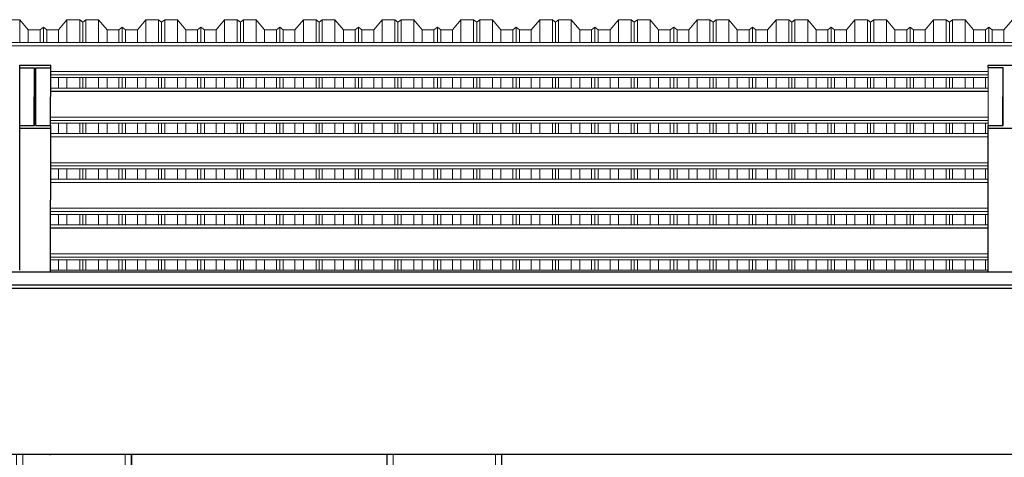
# Model space of a CAD drawing. Header units: millimetres. Extents: x -115474967 to 444143, y -74377 to 241828222.
# Tile 427 of 590: x 71288 to 75100, y -13030 to -11336. Entities that reach past the tile are written whole.
import ezdxf

# ---------------------------------------------------------------- set-up
doc = ezdxf.new("R2010")
doc.units = ezdxf.units.MM
doc.header["$MEASUREMENT"] = 0
doc.linetypes.add('Dashed', pattern=[280, 140, -140])
doc.layers.add('0-ELEV.35', color=2, linetype='Continuous')
doc.layers.add('CEIL-PLAN', color=7, linetype='Continuous')
doc.layers.add('0_Pen_No__2', color=7, linetype='Continuous', lineweight=20)
doc.layers.add('2 Roof Lines', color=8, linetype='Dashed', lineweight=15)

msp = doc.modelspace()

# ---------------------------------------------------------------- linework, layer by layer
at = {"lineweight": 18}
for p, q in [((71719.60097, -13017.47633, 707.57122), (71719.60097, -16002.24147, 62.47995)), ((72711.16075, -13017.44625, 242.63755), (72711.16075, -16002.24147, -402.46022)), ((73153.05514, -13017.44967, 908.80919), (73153.05514, -16002.25121, 263.71006))]:
    msp.add_line(p, q, dxfattribs=at)
at = {"lineweight": 18, "flags": 128}
for points, elevation in [([(71300.70659, -13017.47309), (71300.70659, -16002.25121), (71275.70659, -16002.25121), (71275.70659, -13017.4729)], 728.65023), ([(71696.60097, -13017.47615), (71696.60097, -16002.24147), (71721.60097, -16002.24147), (71721.60097, -13017.47634)], 62.47995), ([(72734.16075, -13017.44642), (72734.16075, -16002.24147), (72709.16075, -16002.24147), (72709.16075, -13017.44623)], -402.46022), ([(73130.05514, -13017.44949), (73130.05514, -16002.25121), (73155.05514, -16002.25121), (73155.05514, -13017.44968)], 263.71006)]:
    msp.add_lwpolyline(points, dxfattribs=dict(at, elevation=elevation))
at = {"layer": '0-ELEV.35'}
for points in [[(65614.09105, -13017.4291), (77517.51656, -13017.52118), (77817.51656, -12399.90036), (78089.70967, -12399.89826), (78089.70967, -11757.36793)], [(65641.89725, -12362.39899), (77507.64307, -12362.49079), (77807.64304, -11744.87012), (78089.70957, -11744.86793)], [(65641.89725, -12374.89899), (77517.51656, -12374.99086), (77817.51656, -11757.37004), (78089.70967, -11757.36793)]]:
    msp.add_lwpolyline(points, dxfattribs=at)
at = {"layer": '0_Pen_No__2', "color": 1, "linetype": 'Continuous', "lineweight": 25}
for p, q in [((71288.00863, -11511.77581), (71408.00818, -11511.77166)), ((71288.00863, -12305.93138), (71288.00863, -11511.77581)), ((71288.00863, -11521.72674), (71288.00863, -11511.77581)), ((71408.00818, -11521.72259), (71408.00818, -11511.77166)), ((75038.00821, -11511.64412), (75158.00835, -11511.63997)), ((75038.00821, -11521.59564), (75038.00821, -11511.64412)), ((71288.00863, -11521.72674), (71344.90835, -11521.72496)), ((71344.65624, -11745.52496), (71344.90835, -11521.72496)), ((71344.90835, -11745.52496), (71344.90835, -11521.72496)), ((71351.10847, -11521.72496), (71408.00818, -11521.72259)), ((71351.10847, -11745.52496), (71351.10847, -11521.72496)), ((71407.75607, -11745.52259), (71408.00818, -11521.72259)), ((75038.00821, -11521.59564), (75094.90852, -11521.59386)), ((75094.65641, -11745.39386), (75094.90852, -11521.59386)), ((75094.90852, -11745.39386), (75094.90852, -11521.59386)), ((75094.90839, -11600.6257), (75094.81936, -11600.6257)), ((71288.00863, -11745.52674), (71344.90835, -11745.52496)), ((71288.00863, -11755.47826), (71288.00863, -11745.52674)), ((71288.00863, -11755.47826), (71408.00818, -11755.47411)), ((71351.10847, -11745.52496), (71408.00818, -11745.52259)), ((71407.38107, -12312.23646), (71408.00818, -11755.47411)), ((71408.00818, -11755.47411), (71408.00818, -11745.52259)), ((75037.36991, -12312.17778), (75038.00821, -11745.39564)), ((75037.38111, -12312.17778), (75038.00821, -11755.34657)), ((75038.00821, -11745.39564), (75094.90852, -11745.39386)), ((75038.00821, -11755.34657), (75038.00821, -11745.39564)), ((75038.00821, -11755.34657), (75158.00835, -11755.34242)), ((71406.58272, -13021.02885), (71406.58673, -13017.47391))]:
    msp.add_line(p, q, dxfattribs=at)
at = {"layer": '2 Roof Lines', "linetype": 'ByBlock', "lineweight": 0, "ltscale": 50}
for p, q in [((71288.63446, -11336.10388), (71239.38465, -11336.10388)), ((71288.63446, -11424.29903), (71288.63446, -11336.10388)), ((71321.13468, -11374.69033), (71288.63446, -11336.10388)), ((71471.13471, -11336.10388), (71438.63449, -11374.69033)), ((71471.13471, -11424.29903), (71471.13471, -11336.10388)), ((71520.38452, -11336.10388), (71471.13471, -11336.10388)), ((71520.38452, -11424.29903), (71520.38452, -11336.10388)), ((71532.38495, -11345.24271), (71520.38452, -11336.10388)), ((71544.38479, -11336.10388), (71532.38495, -11345.24271)), ((71532.38495, -11424.29903), (71532.38495, -11345.24271)), ((71544.38479, -11424.29903), (71544.38479, -11336.10388)), ((71593.6346, -11336.10388), (71544.38479, -11336.10388)), ((71593.6346, -11424.29903), (71593.6346, -11336.10388)), ((71626.13482, -11374.69033), (71593.6346, -11336.10388)), ((71776.13485, -11336.10388), (71743.63463, -11374.69033)), ((71776.13485, -11424.29903), (71776.13485, -11336.10388)), ((71825.38466, -11336.10388), (71776.13485, -11336.10388)), ((71825.38466, -11424.29903), (71825.38466, -11336.10388)), ((71837.3845, -11345.24271), (71825.38466, -11336.10388)), ((71849.38493, -11336.10388), (71837.3845, -11345.24271)), ((71837.3845, -11424.29903), (71837.3845, -11345.24271)), ((71849.38493, -11424.29903), (71849.38493, -11336.10388)), ((71898.63474, -11336.10388), (71849.38493, -11336.10388)), ((71898.63474, -11424.29903), (71898.63474, -11336.10388)), ((71931.13497, -11374.69033), (71898.63474, -11336.10388)), ((72081.1344, -11336.10388), (72048.63477, -11374.69033)), ((72081.1344, -11424.29903), (72081.1344, -11336.10388)), ((72130.38481, -11336.10388), (72081.1344, -11336.10388)), ((72130.38481, -11424.29903), (72130.38481, -11336.10388)), ((72142.38464, -11345.24271), (72130.38481, -11336.10388)), ((72154.38448, -11336.10388), (72142.38464, -11345.24271)), ((72142.38464, -11424.29903), (72142.38464, -11345.24271)), ((72154.38448, -11424.29903), (72154.38448, -11336.10388)), ((72203.63488, -11336.10388), (72154.38448, -11336.10388)), ((72203.63488, -11424.29903), (72203.63488, -11336.10388)), ((72236.13451, -11374.69033), (72203.63488, -11336.10388)), ((72386.13454, -11336.10388), (72353.63491, -11374.69033)), ((72386.13454, -11424.29903), (72386.13454, -11336.10388)), ((72435.38495, -11336.10388), (72386.13454, -11336.10388)), ((72435.38495, -11424.29903), (72435.38495, -11336.10388)), ((72447.38478, -11345.24271), (72435.38495, -11336.10388)), ((72459.38462, -11336.10388), (72447.38478, -11345.24271)), ((72447.38478, -11424.29903), (72447.38478, -11345.24271)), ((72459.38462, -11424.29903), (72459.38462, -11336.10388)), ((72508.63443, -11336.10388), (72459.38462, -11336.10388)), ((72508.63443, -11424.29903), (72508.63443, -11336.10388)), ((72541.13465, -11374.69033), (72508.63443, -11336.10388)), ((72691.13469, -11336.10388), (72658.63446, -11374.69033)), ((72691.13469, -11424.29903), (72691.13469, -11336.10388)), ((72740.3845, -11336.10388), (72691.13469, -11336.10388)), ((72740.3845, -11424.29903), (72740.3845, -11336.10388)), ((72752.38493, -11345.24271), (72740.3845, -11336.10388)), ((72764.38476, -11336.10388), (72752.38493, -11345.24271)), ((72752.38493, -11424.29903), (72752.38493, -11345.24271)), ((72764.38476, -11424.29903), (72764.38476, -11336.10388)), ((72813.63457, -11336.10388), (72764.38476, -11336.10388)), ((72813.63457, -11424.29903), (72813.63457, -11336.10388)), ((72846.1348, -11374.69033), (72813.63457, -11336.10388)), ((72996.13483, -11336.10388), (72963.6346, -11374.69033)), ((72996.13483, -11424.29903), (72996.13483, -11336.10388)), ((73045.38464, -11336.10388), (72996.13483, -11336.10388)), ((73045.38464, -11424.29903), (73045.38464, -11336.10388)), ((73057.38447, -11345.24271), (73045.38464, -11336.10388)), ((73069.3849, -11336.10388), (73057.38447, -11345.24271)), ((73057.38447, -11424.29903), (73057.38447, -11345.24271)), ((73069.3849, -11424.29903), (73069.3849, -11336.10388)), ((73118.63471, -11336.10388), (73069.3849, -11336.10388)), ((73118.63471, -11424.29903), (73118.63471, -11336.10388)), ((73151.13494, -11374.69033), (73118.63471, -11336.10388)), ((73301.13497, -11336.10388), (73268.63474, -11374.69033)), ((73301.13497, -11424.29903), (73301.13497, -11336.10388)), ((73350.38478, -11336.10388), (73301.13497, -11336.10388)), ((73350.38478, -11424.29903), (73350.38478, -11336.10388)), ((73362.38461, -11345.24271), (73350.38478, -11336.10388)), ((73374.38445, -11336.10388), (73362.38461, -11345.24271)), ((73362.38461, -11424.29903), (73362.38461, -11345.24271)), ((73374.38445, -11424.29903), (73374.38445, -11336.10388)), ((73423.63485, -11336.10388), (73374.38445, -11336.10388)), ((73423.63485, -11424.29903), (73423.63485, -11336.10388)), ((73456.13449, -11374.69033), (73423.63485, -11336.10388)), ((73606.13452, -11336.10388), (73573.63489, -11374.69033)), ((73606.13452, -11424.29903), (73606.13452, -11336.10388)), ((73655.38492, -11336.10388), (73606.13452, -11336.10388)), ((73655.38492, -11424.29903), (73655.38492, -11336.10388)), ((73667.38476, -11345.24271), (73655.38492, -11336.10388)), ((73679.38459, -11336.10388), (73667.38476, -11345.24271)), ((73667.38476, -11424.29903), (73667.38476, -11345.24271)), ((73679.38459, -11424.29903), (73679.38459, -11336.10388)), ((73728.6344, -11336.10388), (73679.38459, -11336.10388)), ((73728.6344, -11424.29903), (73728.6344, -11336.10388)), ((73761.13463, -11374.69033), (73728.6344, -11336.10388)), ((73911.13466, -11336.10388), (73878.63443, -11374.69033)), ((73911.13466, -11424.29903), (73911.13466, -11336.10388)), ((73960.38447, -11336.10388), (73911.13466, -11336.10388)), ((73960.38447, -11424.29903), (73960.38447, -11336.10388)), ((73972.3849, -11345.24271), (73960.38447, -11336.10388)), ((73984.38473, -11336.10388), (73972.3849, -11345.24271)), ((73972.3849, -11424.29903), (73972.3849, -11345.24271)), ((73984.38473, -11424.29903), (73984.38473, -11336.10388)), ((74033.63454, -11336.10388), (73984.38473, -11336.10388)), ((74033.63454, -11424.29903), (74033.63454, -11336.10388)), ((74066.13477, -11374.69033), (74033.63454, -11336.10388)), ((74216.1348, -11336.10388), (74183.63457, -11374.69033)), ((74216.1348, -11424.29903), (74216.1348, -11336.10388)), ((74265.38461, -11336.10388), (74216.1348, -11336.10388)), ((74265.38461, -11424.29903), (74265.38461, -11336.10388)), ((74277.38445, -11345.24271), (74265.38461, -11336.10388)), ((74289.38488, -11336.10388), (74277.38445, -11345.24271)), ((74277.38445, -11424.29903), (74277.38445, -11345.24271)), ((74289.38488, -11424.29903), (74289.38488, -11336.10388)), ((74338.63469, -11336.10388), (74289.38488, -11336.10388)), ((74338.63469, -11424.29903), (74338.63469, -11336.10388)), ((74371.13491, -11374.69033), (74338.63469, -11336.10388)), ((74521.13494, -11336.10388), (74488.63472, -11374.69033)), ((74521.13494, -11424.29903), (74521.13494, -11336.10388)), ((74570.38475, -11336.10388), (74521.13494, -11336.10388)), ((74570.38475, -11424.29903), (74570.38475, -11336.10388)), ((74582.38459, -11345.24271), (74570.38475, -11336.10388)), ((74594.38442, -11336.10388), (74582.38459, -11345.24271)), ((74582.38459, -11424.29903), (74582.38459, -11345.24271)), ((74594.38442, -11424.29903), (74594.38442, -11336.10388)), ((74643.63483, -11336.10388), (74594.38442, -11336.10388)), ((74643.63483, -11424.29903), (74643.63483, -11336.10388)), ((74676.13446, -11374.69033), (74643.63483, -11336.10388)), ((74826.13449, -11336.10388), (74793.63486, -11374.69033)), ((74826.13449, -11424.29903), (74826.13449, -11336.10388)), ((74875.38489, -11336.10388), (74826.13449, -11336.10388)), ((74875.38489, -11424.29903), (74875.38489, -11336.10388)), ((74887.38473, -11345.24271), (74875.38489, -11336.10388)), ((74899.38456, -11336.10388), (74887.38473, -11345.24271)), ((74887.38473, -11424.29903), (74887.38473, -11345.24271)), ((74899.38456, -11424.29903), (74899.38456, -11336.10388)), ((74948.63497, -11336.10388), (74899.38456, -11336.10388)), ((74948.63497, -11424.29903), (74948.63497, -11336.10388)), ((74981.1346, -11374.69033), (74948.63497, -11336.10388)), ((75131.13463, -11336.10388), (75098.63441, -11374.69033)), ((71321.13468, -11424.29903), (71321.13468, -11374.69033)), ((71366.88461, -11374.69033), (71321.13468, -11374.69033)), ((71379.88459, -11364.78983), (71366.88461, -11374.69033)), ((71366.88461, -11424.29903), (71366.88461, -11374.69033)), ((71379.88459, -11424.29903), (71379.88459, -11364.78983)), ((71392.88456, -11374.69033), (71379.88459, -11364.78983)), ((71392.88456, -11424.29903), (71392.88456, -11374.69033)), ((71438.63449, -11374.69033), (71392.88456, -11374.69033)), ((71438.63449, -11424.29903), (71438.63449, -11374.69033)), ((71626.13482, -11424.29903), (71626.13482, -11374.69033)), ((71671.88476, -11374.69033), (71626.13482, -11374.69033)), ((71684.88473, -11364.78983), (71671.88476, -11374.69033)), ((71671.88476, -11424.29903), (71671.88476, -11374.69033)), ((71684.88473, -11424.29903), (71684.88473, -11364.78983)), ((71697.8847, -11374.69033), (71684.88473, -11364.78983)), ((71697.8847, -11424.29903), (71697.8847, -11374.69033)), ((71743.63463, -11374.69033), (71697.8847, -11374.69033)), ((71743.63463, -11424.29903), (71743.63463, -11374.69033)), ((71931.13497, -11424.29903), (71931.13497, -11374.69033)), ((71976.8849, -11374.69033), (71931.13497, -11374.69033)), ((71989.88487, -11364.78983), (71976.8849, -11374.69033)), ((71976.8849, -11424.29903), (71976.8849, -11374.69033)), ((71989.88487, -11424.29903), (71989.88487, -11364.78983)), ((72002.88484, -11374.69033), (71989.88487, -11364.78983)), ((72002.88484, -11424.29903), (72002.88484, -11374.69033)), ((72048.63477, -11374.69033), (72002.88484, -11374.69033)), ((72048.63477, -11424.29903), (72048.63477, -11374.69033)), ((72236.13451, -11424.29903), (72236.13451, -11374.69033)), ((72281.88445, -11374.69033), (72236.13451, -11374.69033)), ((72294.88442, -11364.78983), (72281.88445, -11374.69033)), ((72281.88445, -11424.29903), (72281.88445, -11374.69033)), ((72294.88442, -11424.29903), (72294.88442, -11364.78983)), ((72307.88439, -11374.69033), (72294.88442, -11364.78983)), ((72307.88439, -11424.29903), (72307.88439, -11374.69033)), ((72353.63491, -11374.69033), (72307.88439, -11374.69033)), ((72353.63491, -11424.29903), (72353.63491, -11374.69033)), ((72541.13465, -11424.29903), (72541.13465, -11374.69033)), ((72586.88459, -11374.69033), (72541.13465, -11374.69033)), ((72599.88456, -11364.78983), (72586.88459, -11374.69033)), ((72586.88459, -11424.29903), (72586.88459, -11374.69033)), ((72599.88456, -11424.29903), (72599.88456, -11364.78983)), ((72612.88453, -11374.69033), (72599.88456, -11364.78983)), ((72612.88453, -11424.29903), (72612.88453, -11374.69033)), ((72658.63446, -11374.69033), (72612.88453, -11374.69033)), ((72658.63446, -11424.29903), (72658.63446, -11374.69033)), ((72846.1348, -11424.29903), (72846.1348, -11374.69033)), ((72891.88473, -11374.69033), (72846.1348, -11374.69033)), ((72904.8847, -11364.78983), (72891.88473, -11374.69033)), ((72891.88473, -11424.29903), (72891.88473, -11374.69033)), ((72904.8847, -11424.29903), (72904.8847, -11364.78983)), ((72917.88467, -11374.69033), (72904.8847, -11364.78983)), ((72917.88467, -11424.29903), (72917.88467, -11374.69033)), ((72963.6346, -11374.69033), (72917.88467, -11374.69033)), ((72963.6346, -11424.29903), (72963.6346, -11374.69033)), ((73151.13494, -11424.29903), (73151.13494, -11374.69033)), ((73196.88487, -11374.69033), (73151.13494, -11374.69033)), ((73209.88484, -11364.78983), (73196.88487, -11374.69033)), ((73196.88487, -11424.29903), (73196.88487, -11374.69033)), ((73209.88484, -11424.29903), (73209.88484, -11364.78983)), ((73222.88481, -11374.69033), (73209.88484, -11364.78983)), ((73222.88481, -11424.29903), (73222.88481, -11374.69033)), ((73268.63474, -11374.69033), (73222.88481, -11374.69033)), ((73268.63474, -11424.29903), (73268.63474, -11374.69033)), ((73456.13449, -11424.29903), (73456.13449, -11374.69033)), ((73501.88442, -11374.69033), (73456.13449, -11374.69033)), ((73514.88439, -11364.78983), (73501.88442, -11374.69033)), ((73501.88442, -11424.29903), (73501.88442, -11374.69033)), ((73514.88439, -11424.29903), (73514.88439, -11364.78983)), ((73527.88495, -11374.69033), (73514.88439, -11364.78983)), ((73527.88495, -11424.29903), (73527.88495, -11374.69033)), ((73573.63489, -11374.69033), (73527.88495, -11374.69033)), ((73573.63489, -11424.29903), (73573.63489, -11374.69033)), ((73761.13463, -11424.29903), (73761.13463, -11374.69033)), ((73806.88456, -11374.69033), (73761.13463, -11374.69033)), ((73819.88453, -11364.78983), (73806.88456, -11374.69033)), ((73806.88456, -11424.29903), (73806.88456, -11374.69033)), ((73819.88453, -11424.29903), (73819.88453, -11364.78983)), ((73832.8845, -11374.69033), (73819.88453, -11364.78983)), ((73832.8845, -11424.29903), (73832.8845, -11374.69033)), ((73878.63443, -11374.69033), (73832.8845, -11374.69033)), ((73878.63443, -11424.29903), (73878.63443, -11374.69033)), ((74066.13477, -11424.29903), (74066.13477, -11374.69033)), ((74111.8847, -11374.69033), (74066.13477, -11374.69033)), ((74124.88467, -11364.78983), (74111.8847, -11374.69033)), ((74111.8847, -11424.29903), (74111.8847, -11374.69033)), ((74124.88467, -11424.29903), (74124.88467, -11364.78983)), ((74137.88464, -11374.69033), (74124.88467, -11364.78983)), ((74137.88464, -11424.29903), (74137.88464, -11374.69033)), ((74183.63457, -11374.69033), (74137.88464, -11374.69033)), ((74183.63457, -11424.29903), (74183.63457, -11374.69033)), ((74371.13491, -11424.29903), (74371.13491, -11374.69033)), ((74416.88484, -11374.69033), (74371.13491, -11374.69033)), ((74429.88481, -11364.78983), (74416.88484, -11374.69033)), ((74416.88484, -11424.29903), (74416.88484, -11374.69033)), ((74429.88481, -11424.29903), (74429.88481, -11364.78983)), ((74442.88478, -11374.69033), (74429.88481, -11364.78983)), ((74442.88478, -11424.29903), (74442.88478, -11374.69033)), ((74488.63472, -11374.69033), (74442.88478, -11374.69033)), ((74488.63472, -11424.29903), (74488.63472, -11374.69033)), ((74676.13446, -11424.29903), (74676.13446, -11374.69033)), ((74721.88439, -11374.69033), (74676.13446, -11374.69033)), ((74734.88495, -11364.78983), (74721.88439, -11374.69033)), ((74721.88439, -11424.29903), (74721.88439, -11374.69033)), ((74734.88495, -11424.29903), (74734.88495, -11364.78983)), ((74747.88493, -11374.69033), (74734.88495, -11364.78983)), ((74747.88493, -11424.29903), (74747.88493, -11374.69033)), ((74793.63486, -11374.69033), (74747.88493, -11374.69033)), ((74793.63486, -11424.29903), (74793.63486, -11374.69033)), ((74981.1346, -11424.29903), (74981.1346, -11374.69033)), ((75026.88453, -11374.69033), (74981.1346, -11374.69033)), ((75039.8845, -11364.78983), (75026.88453, -11374.69033)), ((75026.88453, -11424.29903), (75026.88453, -11374.69033)), ((75039.8845, -11424.29903), (75039.8845, -11364.78983)), ((75052.88447, -11374.69033), (75039.8845, -11364.78983)), ((75052.88447, -11424.29903), (75052.88447, -11374.69033)), ((75098.63441, -11374.69033), (75052.88447, -11374.69033)), ((75098.63441, -11424.29903), (75098.63441, -11374.69033)), ((79309.88767, -11424.29903), (48226.58147, -11424.29903)), ((79309.88767, -11436.80605), (65614.09105, -11436.80605)), ((79309.88767, -11437.15367), (65614.09105, -11437.15367)), ((75037.10665, -12312.17778), (75038.00821, -11511.64412)), ((75037.97737, -11549.36984), (71407.97734, -11549.36984)), ((75037.99101, -11536.86282), (71407.99157, -11536.86282)), ((75037.11789, -12312.17778), (75038.00821, -11521.59564)), ((75037.96491, -11560.39624), (71407.96488, -11560.39624)), ((71438.63449, -11600.62585), (71438.63449, -11560.39624)), ((71471.13471, -11600.62585), (71471.13471, -11560.39624)), ((71520.38452, -11600.62585), (71520.38452, -11560.39624)), ((71532.38495, -11600.62585), (71532.38495, -11560.39624)), ((71544.38479, -11600.62585), (71544.38479, -11560.39624)), ((71593.6346, -11600.62585), (71593.6346, -11560.39624)), ((71626.13482, -11600.62585), (71626.13482, -11560.39624)), ((71671.88476, -11600.62585), (71671.88476, -11560.39624)), ((71684.88473, -11600.62585), (71684.88473, -11560.39624)), ((71697.8847, -11600.62585), (71697.8847, -11560.39624)), ((71743.63463, -11600.62585), (71743.63463, -11560.39624)), ((71776.13485, -11600.62585), (71776.13485, -11560.39624)), ((71825.38466, -11600.62585), (71825.38466, -11560.39624)), ((71837.3845, -11600.62585), (71837.3845, -11560.39624)), ((71849.38493, -11600.62585), (71849.38493, -11560.39624)), ((71898.63474, -11600.62585), (71898.63474, -11560.39624)), ((71931.13497, -11600.62585), (71931.13497, -11560.39624)), ((71976.8849, -11600.62585), (71976.8849, -11560.39624)), ((71989.88487, -11600.62585), (71989.88487, -11560.39624)), ((72002.88484, -11600.62585), (72002.88484, -11560.39624)), ((72048.63477, -11600.62585), (72048.63477, -11560.39624)), ((72081.1344, -11600.62585), (72081.1344, -11560.39624)), ((72130.38481, -11600.62585), (72130.38481, -11560.39624)), ((72142.38464, -11600.62585), (72142.38464, -11560.39624)), ((72154.38448, -11600.62585), (72154.38448, -11560.39624)), ((72203.63488, -11600.62585), (72203.63488, -11560.39624)), ((72236.13451, -11600.62585), (72236.13451, -11560.39624)), ((72281.88445, -11600.62585), (72281.88445, -11560.39624)), ((72294.88442, -11600.62585), (72294.88442, -11560.39624)), ((72307.88439, -11600.62585), (72307.88439, -11560.39624)), ((72353.63491, -11600.62585), (72353.63491, -11560.39624)), ((72386.13454, -11600.62585), (72386.13454, -11560.39624)), ((72435.38495, -11600.62585), (72435.38495, -11560.39624)), ((72447.38478, -11600.62585), (72447.38478, -11560.39624)), ((72459.38462, -11600.62585), (72459.38462, -11560.39624)), ((72508.63443, -11600.62585), (72508.63443, -11560.39624)), ((72541.13465, -11600.62585), (72541.13465, -11560.39624)), ((72586.88459, -11600.62585), (72586.88459, -11560.39624)), ((72599.88456, -11600.62585), (72599.88456, -11560.39624)), ((72612.88453, -11600.62585), (72612.88453, -11560.39624)), ((72658.63446, -11600.62585), (72658.63446, -11560.39624)), ((72691.13469, -11600.62585), (72691.13469, -11560.39624)), ((72740.3845, -11600.62585), (72740.3845, -11560.39624)), ((72752.38493, -11600.62585), (72752.38493, -11560.39624)), ((72764.38476, -11600.62585), (72764.38476, -11560.39624)), ((72813.63457, -11600.62585), (72813.63457, -11560.39624)), ((72846.1348, -11600.62585), (72846.1348, -11560.39624)), ((72891.88473, -11600.62585), (72891.88473, -11560.39624)), ((72904.8847, -11600.62585), (72904.8847, -11560.39624)), ((72917.88467, -11600.62585), (72917.88467, -11560.39624)), ((72963.6346, -11600.62585), (72963.6346, -11560.39624)), ((72996.13483, -11600.62585), (72996.13483, -11560.39624)), ((73045.38464, -11600.62585), (73045.38464, -11560.39624)), ((73057.38447, -11600.62585), (73057.38447, -11560.39624)), ((73069.3849, -11600.62585), (73069.3849, -11560.39624)), ((73118.63471, -11600.62585), (73118.63471, -11560.39624)), ((73151.13494, -11600.62585), (73151.13494, -11560.39624)), ((73196.88487, -11600.62585), (73196.88487, -11560.39624)), ((73209.88484, -11600.62585), (73209.88484, -11560.39624)), ((73222.88481, -11600.62585), (73222.88481, -11560.39624)), ((73268.63474, -11600.62585), (73268.63474, -11560.39624)), ((73301.13497, -11600.62585), (73301.13497, -11560.39624)), ((73350.38478, -11600.62585), (73350.38478, -11560.39624)), ((73362.38461, -11600.62585), (73362.38461, -11560.39624)), ((73374.38445, -11600.62585), (73374.38445, -11560.39624)), ((73423.63485, -11600.62585), (73423.63485, -11560.39624)), ((73456.13449, -11600.62585), (73456.13449, -11560.39624)), ((73501.88442, -11600.62585), (73501.88442, -11560.39624)), ((73514.88439, -11600.62585), (73514.88439, -11560.39624)), ((73527.88495, -11600.62585), (73527.88495, -11560.39624)), ((73573.63489, -11600.62585), (73573.63489, -11560.39624)), ((73606.13452, -11600.62585), (73606.13452, -11560.39624)), ((73655.38492, -11600.62585), (73655.38492, -11560.39624)), ((73667.38476, -11600.62585), (73667.38476, -11560.39624)), ((73679.38459, -11600.62585), (73679.38459, -11560.39624)), ((73728.6344, -11600.62585), (73728.6344, -11560.39624)), ((73761.13463, -11600.62585), (73761.13463, -11560.39624)), ((73806.88456, -11600.62585), (73806.88456, -11560.39624)), ((73819.88453, -11600.62585), (73819.88453, -11560.39624)), ((73832.8845, -11600.62585), (73832.8845, -11560.39624)), ((73878.63443, -11600.62585), (73878.63443, -11560.39624)), ((73911.13466, -11600.62585), (73911.13466, -11560.39624)), ((73960.38447, -11600.62585), (73960.38447, -11560.39624)), ((73972.3849, -11600.62585), (73972.3849, -11560.39624)), ((73984.38473, -11600.62585), (73984.38473, -11560.39624)), ((74033.63454, -11600.62585), (74033.63454, -11560.39624)), ((74066.13477, -11600.62585), (74066.13477, -11560.39624)), ((74111.8847, -11600.62585), (74111.8847, -11560.39624)), ((74124.88467, -11600.62585), (74124.88467, -11560.39624)), ((74137.88464, -11600.62585), (74137.88464, -11560.39624)), ((74183.63457, -11600.62585), (74183.63457, -11560.39624)), ((74216.1348, -11600.62585), (74216.1348, -11560.39624)), ((74265.38461, -11600.62585), (74265.38461, -11560.39624)), ((74277.38445, -11600.62585), (74277.38445, -11560.39624)), ((74289.38488, -11600.62585), (74289.38488, -11560.39624)), ((74338.63469, -11600.62585), (74338.63469, -11560.39624)), ((74371.13491, -11600.62585), (74371.13491, -11560.39624)), ((74416.88484, -11600.62585), (74416.88484, -11560.39624)), ((74429.88481, -11600.62585), (74429.88481, -11560.39624)), ((74442.88478, -11600.62585), (74442.88478, -11560.39624)), ((74488.63472, -11600.62585), (74488.63472, -11560.39624)), ((74521.13494, -11600.62585), (74521.13494, -11560.39624)), ((74570.38475, -11600.62585), (74570.38475, -11560.39624)), ((74582.38459, -11600.62585), (74582.38459, -11560.39624)), ((74594.38442, -11600.62585), (74594.38442, -11560.39624)), ((74643.63483, -11600.62585), (74643.63483, -11560.39624)), ((74676.13446, -11600.62585), (74676.13446, -11560.39624)), ((74721.88439, -11600.62585), (74721.88439, -11560.39624)), ((74734.88495, -11600.62585), (74734.88495, -11560.39624)), ((74747.88493, -11600.62585), (74747.88493, -11560.39624)), ((74793.63486, -11600.62585), (74793.63486, -11560.39624)), ((74826.13449, -11600.62585), (74826.13449, -11560.39624)), ((74875.38489, -11600.62585), (74875.38489, -11560.39624)), ((74887.38473, -11600.62585), (74887.38473, -11560.39624)), ((74899.38456, -11600.62585), (74899.38456, -11560.39624)), ((74948.63497, -11600.62585), (74948.63497, -11560.39624)), ((74981.1346, -11600.62585), (74981.1346, -11560.39624)), ((75026.88453, -11600.62585), (75026.88453, -11560.39624)), ((71344.90839, -11600.6257), (71344.81951, -11600.6257)), ((75037.905, -11613.4799), (71407.90497, -11613.4799)), ((75037.905, -11613.13288), (71407.90556, -11613.13288)), ((75037.91923, -11600.62585), (71407.9198, -11600.62585)), ((75037.76619, -11736.72306), (71407.76616, -11736.72306)), ((75037.77864, -11725.69608), (71407.77861, -11725.69608)), ((75037.79229, -11713.18905), (71407.79285, -11713.18905)), ((71438.63449, -11776.95209), (71438.63449, -11736.72306)), ((71471.13471, -11776.95209), (71471.13471, -11736.72306)), ((71520.38452, -11776.95209), (71520.38452, -11736.72306)), ((71532.38495, -11776.95209), (71532.38495, -11736.72306)), ((71544.38479, -11776.95209), (71544.38479, -11736.72306)), ((71593.6346, -11776.95209), (71593.6346, -11736.72306)), ((71626.13482, -11776.95209), (71626.13482, -11736.72306)), ((71671.88476, -11776.95209), (71671.88476, -11736.72306)), ((71684.88473, -11776.95209), (71684.88473, -11736.72306)), ((71697.8847, -11776.95209), (71697.8847, -11736.72306)), ((71743.63463, -11776.95209), (71743.63463, -11736.72306)), ((71776.13485, -11776.95209), (71776.13485, -11736.72306)), ((71825.38466, -11776.95209), (71825.38466, -11736.72306)), ((71837.3845, -11776.95209), (71837.3845, -11736.72306)), ((71849.38493, -11776.95209), (71849.38493, -11736.72306)), ((71898.63474, -11776.95209), (71898.63474, -11736.72306)), ((71931.13497, -11776.95209), (71931.13497, -11736.72306)), ((71976.8849, -11776.95209), (71976.8849, -11736.72306)), ((71989.88487, -11776.95209), (71989.88487, -11736.72306)), ((72002.88484, -11776.95209), (72002.88484, -11736.72306)), ((72048.63477, -11776.95209), (72048.63477, -11736.72306)), ((72081.1344, -11776.95209), (72081.1344, -11736.72306)), ((72130.38481, -11776.95209), (72130.38481, -11736.72306)), ((72142.38464, -11776.95209), (72142.38464, -11736.72306)), ((72154.38448, -11776.95209), (72154.38448, -11736.72306)), ((72203.63488, -11776.95209), (72203.63488, -11736.72306)), ((72236.13451, -11776.95209), (72236.13451, -11736.72306)), ((72281.88445, -11776.95209), (72281.88445, -11736.72306)), ((72294.88442, -11776.95209), (72294.88442, -11736.72306)), ((72307.88439, -11776.95209), (72307.88439, -11736.72306)), ((72353.63491, -11776.95209), (72353.63491, -11736.72306)), ((72386.13454, -11776.95209), (72386.13454, -11736.72306)), ((72435.38495, -11776.95209), (72435.38495, -11736.72306)), ((72447.38478, -11776.95209), (72447.38478, -11736.72306)), ((72459.38462, -11776.95209), (72459.38462, -11736.72306)), ((72508.63443, -11776.95209), (72508.63443, -11736.72306)), ((72541.13465, -11776.95209), (72541.13465, -11736.72306)), ((72586.88459, -11776.95209), (72586.88459, -11736.72306)), ((72599.88456, -11776.95209), (72599.88456, -11736.72306)), ((72612.88453, -11776.95209), (72612.88453, -11736.72306)), ((72658.63446, -11776.95209), (72658.63446, -11736.72306)), ((72691.13469, -11776.95209), (72691.13469, -11736.72306)), ((72740.3845, -11776.95209), (72740.3845, -11736.72306)), ((72752.38493, -11776.95209), (72752.38493, -11736.72306)), ((72764.38476, -11776.95209), (72764.38476, -11736.72306)), ((72813.63457, -11776.95209), (72813.63457, -11736.72306)), ((72846.1348, -11776.95209), (72846.1348, -11736.72306)), ((72891.88473, -11776.95209), (72891.88473, -11736.72306)), ((72904.8847, -11776.95209), (72904.8847, -11736.72306)), ((72917.88467, -11776.95209), (72917.88467, -11736.72306)), ((72963.6346, -11776.95209), (72963.6346, -11736.72306)), ((72996.13483, -11776.95209), (72996.13483, -11736.72306)), ((73045.38464, -11776.95209), (73045.38464, -11736.72306)), ((73057.38447, -11776.95209), (73057.38447, -11736.72306)), ((73069.3849, -11776.95209), (73069.3849, -11736.72306)), ((73118.63471, -11776.95209), (73118.63471, -11736.72306)), ((73151.13494, -11776.95209), (73151.13494, -11736.72306)), ((73196.88487, -11776.95209), (73196.88487, -11736.72306)), ((73209.88484, -11776.95209), (73209.88484, -11736.72306)), ((73222.88481, -11776.95209), (73222.88481, -11736.72306)), ((73268.63474, -11776.95209), (73268.63474, -11736.72306)), ((73301.13497, -11776.95209), (73301.13497, -11736.72306)), ((73350.38478, -11776.95209), (73350.38478, -11736.72306)), ((73362.38461, -11776.95209), (73362.38461, -11736.72306)), ((73374.38445, -11776.95209), (73374.38445, -11736.72306)), ((73423.63485, -11776.95209), (73423.63485, -11736.72306)), ((73456.13449, -11776.95209), (73456.13449, -11736.72306)), ((73501.88442, -11776.95209), (73501.88442, -11736.72306)), ((73514.88439, -11776.95209), (73514.88439, -11736.72306)), ((73527.88495, -11776.95209), (73527.88495, -11736.72306)), ((73573.63489, -11776.95209), (73573.63489, -11736.72306)), ((73606.13452, -11776.95209), (73606.13452, -11736.72306)), ((73655.38492, -11776.95209), (73655.38492, -11736.72306)), ((73667.38476, -11776.95209), (73667.38476, -11736.72306)), ((73679.38459, -11776.95209), (73679.38459, -11736.72306)), ((73728.6344, -11776.95209), (73728.6344, -11736.72306)), ((73761.13463, -11776.95209), (73761.13463, -11736.72306)), ((73806.88456, -11776.95209), (73806.88456, -11736.72306)), ((73819.88453, -11776.95209), (73819.88453, -11736.72306)), ((73832.8845, -11776.95209), (73832.8845, -11736.72306)), ((73878.63443, -11776.95209), (73878.63443, -11736.72306)), ((73911.13466, -11776.95209), (73911.13466, -11736.72306)), ((73960.38447, -11776.95209), (73960.38447, -11736.72306)), ((73972.3849, -11776.95209), (73972.3849, -11736.72306)), ((73984.38473, -11776.95209), (73984.38473, -11736.72306)), ((74033.63454, -11776.95209), (74033.63454, -11736.72306)), ((74066.13477, -11776.95209), (74066.13477, -11736.72306)), ((74111.8847, -11776.95209), (74111.8847, -11736.72306)), ((74124.88467, -11776.95209), (74124.88467, -11736.72306)), ((74137.88464, -11776.95209), (74137.88464, -11736.72306)), ((74183.63457, -11776.95209), (74183.63457, -11736.72306)), ((74216.1348, -11776.95209), (74216.1348, -11736.72306)), ((74265.38461, -11776.95209), (74265.38461, -11736.72306)), ((74277.38445, -11776.95209), (74277.38445, -11736.72306)), ((74289.38488, -11776.95209), (74289.38488, -11736.72306)), ((74338.63469, -11776.95209), (74338.63469, -11736.72306)), ((74371.13491, -11776.95209), (74371.13491, -11736.72306)), ((74416.88484, -11776.95209), (74416.88484, -11736.72306)), ((74429.88481, -11776.95209), (74429.88481, -11736.72306)), ((74442.88478, -11776.95209), (74442.88478, -11736.72306)), ((74488.63472, -11776.95209), (74488.63472, -11736.72306)), ((74521.13494, -11776.95209), (74521.13494, -11736.72306)), ((74570.38475, -11776.95209), (74570.38475, -11736.72306)), ((74582.38459, -11776.95209), (74582.38459, -11736.72306)), ((74594.38442, -11776.95209), (74594.38442, -11736.72306)), ((74643.63483, -11776.95209), (74643.63483, -11736.72306)), ((74676.13446, -11776.95209), (74676.13446, -11736.72306)), ((74721.88439, -11776.95209), (74721.88439, -11736.72306)), ((74734.88495, -11776.95209), (74734.88495, -11736.72306)), ((74747.88493, -11776.95209), (74747.88493, -11736.72306)), ((74793.63486, -11776.95209), (74793.63486, -11736.72306)), ((74826.13449, -11776.95209), (74826.13449, -11736.72306)), ((74875.38489, -11776.95209), (74875.38489, -11736.72306)), ((74887.38473, -11776.95209), (74887.38473, -11736.72306)), ((74899.38456, -11776.95209), (74899.38456, -11736.72306)), ((74948.63497, -11776.95209), (74948.63497, -11736.72306)), ((74981.1346, -11776.95209), (74981.1346, -11736.72306)), ((75026.88453, -11776.95209), (75026.88453, -11736.72306)), ((75037.72051, -11776.95209), (71407.98445, -11776.95209)), ((75037.70627, -11789.80672), (71407.96962, -11789.80672)), ((75037.70687, -11789.45911), (71407.97022, -11789.45911)), ((75037.59416, -11889.51588), (71407.85751, -11889.51588)), ((75037.56746, -11913.0493), (71407.83082, -11913.0493)), ((75037.57992, -11902.0229), (71407.84327, -11902.0229)), ((71438.63449, -11953.27891), (71438.63449, -11913.0493)), ((71471.13471, -11953.27891), (71471.13471, -11913.0493)), ((71520.38452, -11953.27891), (71520.38452, -11913.0493)), ((71532.38495, -11953.27891), (71532.38495, -11913.0493)), ((71544.38479, -11953.27891), (71544.38479, -11913.0493)), ((71593.6346, -11953.27891), (71593.6346, -11913.0493)), ((71626.13482, -11953.27891), (71626.13482, -11913.0493)), ((71671.88476, -11953.27891), (71671.88476, -11913.0493)), ((71684.88473, -11953.27891), (71684.88473, -11913.0493)), ((71697.8847, -11953.27891), (71697.8847, -11913.0493)), ((71743.63463, -11953.27891), (71743.63463, -11913.0493)), ((71776.13485, -11953.27891), (71776.13485, -11913.0493)), ((71825.38466, -11953.27891), (71825.38466, -11913.0493)), ((71837.3845, -11953.27891), (71837.3845, -11913.0493)), ((71849.38493, -11953.27891), (71849.38493, -11913.0493)), ((71898.63474, -11953.27891), (71898.63474, -11913.0493)), ((71931.13497, -11953.27891), (71931.13497, -11913.0493)), ((71976.8849, -11953.27891), (71976.8849, -11913.0493)), ((71989.88487, -11953.27891), (71989.88487, -11913.0493)), ((72002.88484, -11953.27891), (72002.88484, -11913.0493)), ((72048.63477, -11953.27891), (72048.63477, -11913.0493)), ((72081.1344, -11953.27891), (72081.1344, -11913.0493)), ((72130.38481, -11953.27891), (72130.38481, -11913.0493)), ((72142.38464, -11953.27891), (72142.38464, -11913.0493)), ((72154.38448, -11953.27891), (72154.38448, -11913.0493)), ((72203.63488, -11953.27891), (72203.63488, -11913.0493)), ((72236.13451, -11953.27891), (72236.13451, -11913.0493)), ((72281.88445, -11953.27891), (72281.88445, -11913.0493)), ((72294.88442, -11953.27891), (72294.88442, -11913.0493)), ((72307.88439, -11953.27891), (72307.88439, -11913.0493)), ((72353.63491, -11953.27891), (72353.63491, -11913.0493)), ((72386.13454, -11953.27891), (72386.13454, -11913.0493)), ((72435.38495, -11953.27891), (72435.38495, -11913.0493)), ((72447.38478, -11953.27891), (72447.38478, -11913.0493)), ((72459.38462, -11953.27891), (72459.38462, -11913.0493)), ((72508.63443, -11953.27891), (72508.63443, -11913.0493)), ((72541.13465, -11953.27891), (72541.13465, -11913.0493)), ((72586.88459, -11953.27891), (72586.88459, -11913.0493)), ((72599.88456, -11953.27891), (72599.88456, -11913.0493)), ((72612.88453, -11953.27891), (72612.88453, -11913.0493)), ((72658.63446, -11953.27891), (72658.63446, -11913.0493)), ((72691.13469, -11953.27891), (72691.13469, -11913.0493)), ((72740.3845, -11953.27891), (72740.3845, -11913.0493)), ((72752.38493, -11953.27891), (72752.38493, -11913.0493)), ((72764.38476, -11953.27891), (72764.38476, -11913.0493)), ((72813.63457, -11953.27891), (72813.63457, -11913.0493)), ((72846.1348, -11953.27891), (72846.1348, -11913.0493)), ((72891.88473, -11953.27891), (72891.88473, -11913.0493)), ((72904.8847, -11953.27891), (72904.8847, -11913.0493)), ((72917.88467, -11953.27891), (72917.88467, -11913.0493)), ((72963.6346, -11953.27891), (72963.6346, -11913.0493)), ((72996.13483, -11953.27891), (72996.13483, -11913.0493)), ((73045.38464, -11953.27891), (73045.38464, -11913.0493)), ((73057.38447, -11953.27891), (73057.38447, -11913.0493)), ((73069.3849, -11953.27891), (73069.3849, -11913.0493)), ((73118.63471, -11953.27891), (73118.63471, -11913.0493)), ((73151.13494, -11953.27891), (73151.13494, -11913.0493)), ((73196.88487, -11953.27891), (73196.88487, -11913.0493)), ((73209.88484, -11953.27891), (73209.88484, -11913.0493)), ((73222.88481, -11953.27891), (73222.88481, -11913.0493)), ((73268.63474, -11953.27891), (73268.63474, -11913.0493)), ((73301.13497, -11953.27891), (73301.13497, -11913.0493)), ((73350.38478, -11953.27891), (73350.38478, -11913.0493)), ((73362.38461, -11953.27891), (73362.38461, -11913.0493)), ((73374.38445, -11953.27891), (73374.38445, -11913.0493)), ((73423.63485, -11953.27891), (73423.63485, -11913.0493)), ((73456.13449, -11953.27891), (73456.13449, -11913.0493)), ((73501.88442, -11953.27891), (73501.88442, -11913.0493)), ((73514.88439, -11953.27891), (73514.88439, -11913.0493)), ((73527.88495, -11953.27891), (73527.88495, -11913.0493)), ((73573.63489, -11953.27891), (73573.63489, -11913.0493)), ((73606.13452, -11953.27891), (73606.13452, -11913.0493)), ((73655.38492, -11953.27891), (73655.38492, -11913.0493)), ((73667.38476, -11953.27891), (73667.38476, -11913.0493)), ((73679.38459, -11953.27891), (73679.38459, -11913.0493)), ((73728.6344, -11953.27891), (73728.6344, -11913.0493)), ((73761.13463, -11953.27891), (73761.13463, -11913.0493)), ((73806.88456, -11953.27891), (73806.88456, -11913.0493)), ((73819.88453, -11953.27891), (73819.88453, -11913.0493)), ((73832.8845, -11953.27891), (73832.8845, -11913.0493)), ((73878.63443, -11953.27891), (73878.63443, -11913.0493)), ((73911.13466, -11953.27891), (73911.13466, -11913.0493)), ((73960.38447, -11953.27891), (73960.38447, -11913.0493)), ((73972.3849, -11953.27891), (73972.3849, -11913.0493)), ((73984.38473, -11953.27891), (73984.38473, -11913.0493)), ((74033.63454, -11953.27891), (74033.63454, -11913.0493)), ((74066.13477, -11953.27891), (74066.13477, -11913.0493)), ((74111.8847, -11953.27891), (74111.8847, -11913.0493)), ((74124.88467, -11953.27891), (74124.88467, -11913.0493)), ((74137.88464, -11953.27891), (74137.88464, -11913.0493)), ((74183.63457, -11953.27891), (74183.63457, -11913.0493)), ((74216.1348, -11953.27891), (74216.1348, -11913.0493)), ((74265.38461, -11953.27891), (74265.38461, -11913.0493)), ((74277.38445, -11953.27891), (74277.38445, -11913.0493)), ((74289.38488, -11953.27891), (74289.38488, -11913.0493)), ((74338.63469, -11953.27891), (74338.63469, -11913.0493)), ((74371.13491, -11953.27891), (74371.13491, -11913.0493)), ((74416.88484, -11953.27891), (74416.88484, -11913.0493)), ((74429.88481, -11953.27891), (74429.88481, -11913.0493)), ((74442.88478, -11953.27891), (74442.88478, -11913.0493)), ((74488.63472, -11953.27891), (74488.63472, -11913.0493)), ((74521.13494, -11953.27891), (74521.13494, -11913.0493)), ((74570.38475, -11953.27891), (74570.38475, -11913.0493)), ((74582.38459, -11953.27891), (74582.38459, -11913.0493)), ((74594.38442, -11953.27891), (74594.38442, -11913.0493)), ((74643.63483, -11953.27891), (74643.63483, -11913.0493)), ((74676.13446, -11953.27891), (74676.13446, -11913.0493)), ((74721.88439, -11953.27891), (74721.88439, -11913.0493)), ((74734.88495, -11953.27891), (74734.88495, -11913.0493)), ((74747.88493, -11953.27891), (74747.88493, -11913.0493)), ((74793.63486, -11953.27891), (74793.63486, -11913.0493)), ((74826.13449, -11953.27891), (74826.13449, -11913.0493)), ((74875.38489, -11953.27891), (74875.38489, -11913.0493)), ((74887.38473, -11953.27891), (74887.38473, -11913.0493)), ((74899.38456, -11953.27891), (74899.38456, -11913.0493)), ((74948.63497, -11953.27891), (74948.63497, -11913.0493)), ((74981.1346, -11953.27891), (74981.1346, -11913.0493)), ((75026.88453, -11953.27891), (75026.88453, -11913.0493)), ((75037.50755, -11966.13296), (71407.7709, -11966.13296)), ((75037.50814, -11965.78593), (71407.7715, -11965.78593)), ((75037.52238, -11953.27891), (71407.78573, -11953.27891)), ((75037.3812, -12078.34913), (71407.64455, -12078.34913)), ((75037.39544, -12065.84211), (71407.65879, -12065.84211)), ((75037.36874, -12089.37612), (71407.63209, -12089.37612)), ((71438.63449, -12129.60515), (71438.63449, -12089.37612)), ((71471.13471, -12129.60515), (71471.13471, -12089.37612)), ((71520.38452, -12129.60515), (71520.38452, -12089.37612)), ((71532.38495, -12129.60515), (71532.38495, -12089.37612)), ((71544.38479, -12129.60515), (71544.38479, -12089.37612)), ((71593.6346, -12129.60515), (71593.6346, -12089.37612)), ((71626.13482, -12129.60515), (71626.13482, -12089.37612)), ((71671.88476, -12129.60515), (71671.88476, -12089.37612)), ((71684.88473, -12129.60515), (71684.88473, -12089.37612)), ((71697.8847, -12129.60515), (71697.8847, -12089.37612)), ((71743.63463, -12129.60515), (71743.63463, -12089.37612)), ((71776.13485, -12129.60515), (71776.13485, -12089.37612)), ((71825.38466, -12129.60515), (71825.38466, -12089.37612)), ((71837.3845, -12129.60515), (71837.3845, -12089.37612)), ((71849.38493, -12129.60515), (71849.38493, -12089.37612)), ((71898.63474, -12129.60515), (71898.63474, -12089.37612)), ((71931.13497, -12129.60515), (71931.13497, -12089.37612)), ((71976.8849, -12129.60515), (71976.8849, -12089.37612)), ((71989.88487, -12129.60515), (71989.88487, -12089.37612)), ((72002.88484, -12129.60515), (72002.88484, -12089.37612)), ((72048.63477, -12129.60515), (72048.63477, -12089.37612)), ((72081.1344, -12129.60515), (72081.1344, -12089.37612)), ((72130.38481, -12129.60515), (72130.38481, -12089.37612)), ((72142.38464, -12129.60515), (72142.38464, -12089.37612)), ((72154.38448, -12129.60515), (72154.38448, -12089.37612)), ((72203.63488, -12129.60515), (72203.63488, -12089.37612)), ((72236.13451, -12129.60515), (72236.13451, -12089.37612)), ((72281.88445, -12129.60515), (72281.88445, -12089.37612)), ((72294.88442, -12129.60515), (72294.88442, -12089.37612)), ((72307.88439, -12129.60515), (72307.88439, -12089.37612)), ((72353.63491, -12129.60515), (72353.63491, -12089.37612)), ((72386.13454, -12129.60515), (72386.13454, -12089.37612)), ((72435.38495, -12129.60515), (72435.38495, -12089.37612)), ((72447.38478, -12129.60515), (72447.38478, -12089.37612)), ((72459.38462, -12129.60515), (72459.38462, -12089.37612)), ((72508.63443, -12129.60515), (72508.63443, -12089.37612)), ((72541.13465, -12129.60515), (72541.13465, -12089.37612)), ((72586.88459, -12129.60515), (72586.88459, -12089.37612)), ((72599.88456, -12129.60515), (72599.88456, -12089.37612)), ((72612.88453, -12129.60515), (72612.88453, -12089.37612)), ((72658.63446, -12129.60515), (72658.63446, -12089.37612)), ((72691.13469, -12129.60515), (72691.13469, -12089.37612)), ((72740.3845, -12129.60515), (72740.3845, -12089.37612)), ((72752.38493, -12129.60515), (72752.38493, -12089.37612)), ((72764.38476, -12129.60515), (72764.38476, -12089.37612)), ((72813.63457, -12129.60515), (72813.63457, -12089.37612)), ((72846.1348, -12129.60515), (72846.1348, -12089.37612)), ((72891.88473, -12129.60515), (72891.88473, -12089.37612)), ((72904.8847, -12129.60515), (72904.8847, -12089.37612)), ((72917.88467, -12129.60515), (72917.88467, -12089.37612)), ((72963.6346, -12129.60515), (72963.6346, -12089.37612)), ((72996.13483, -12129.60515), (72996.13483, -12089.37612)), ((73045.38464, -12129.60515), (73045.38464, -12089.37612)), ((73057.38447, -12129.60515), (73057.38447, -12089.37612)), ((73069.3849, -12129.60515), (73069.3849, -12089.37612)), ((73118.63471, -12129.60515), (73118.63471, -12089.37612)), ((73151.13494, -12129.60515), (73151.13494, -12089.37612)), ((73196.88487, -12129.60515), (73196.88487, -12089.37612)), ((73209.88484, -12129.60515), (73209.88484, -12089.37612)), ((73222.88481, -12129.60515), (73222.88481, -12089.37612)), ((73268.63474, -12129.60515), (73268.63474, -12089.37612)), ((73301.13497, -12129.60515), (73301.13497, -12089.37612)), ((73350.38478, -12129.60515), (73350.38478, -12089.37612)), ((73362.38461, -12129.60515), (73362.38461, -12089.37612)), ((73374.38445, -12129.60515), (73374.38445, -12089.37612)), ((73423.63485, -12129.60515), (73423.63485, -12089.37612)), ((73456.13449, -12129.60515), (73456.13449, -12089.37612)), ((73501.88442, -12129.60515), (73501.88442, -12089.37612)), ((73514.88439, -12129.60515), (73514.88439, -12089.37612)), ((73527.88495, -12129.60515), (73527.88495, -12089.37612)), ((73573.63489, -12129.60515), (73573.63489, -12089.37612)), ((73606.13452, -12129.60515), (73606.13452, -12089.37612)), ((73655.38492, -12129.60515), (73655.38492, -12089.37612)), ((73667.38476, -12129.60515), (73667.38476, -12089.37612)), ((73679.38459, -12129.60515), (73679.38459, -12089.37612)), ((73728.6344, -12129.60515), (73728.6344, -12089.37612)), ((73761.13463, -12129.60515), (73761.13463, -12089.37612)), ((73806.88456, -12129.60515), (73806.88456, -12089.37612)), ((73819.88453, -12129.60515), (73819.88453, -12089.37612)), ((73832.8845, -12129.60515), (73832.8845, -12089.37612)), ((73878.63443, -12129.60515), (73878.63443, -12089.37612)), ((73911.13466, -12129.60515), (73911.13466, -12089.37612)), ((73960.38447, -12129.60515), (73960.38447, -12089.37612)), ((73972.3849, -12129.60515), (73972.3849, -12089.37612)), ((73984.38473, -12129.60515), (73984.38473, -12089.37612)), ((74033.63454, -12129.60515), (74033.63454, -12089.37612)), ((74066.13477, -12129.60515), (74066.13477, -12089.37612)), ((74111.8847, -12129.60515), (74111.8847, -12089.37612)), ((74124.88467, -12129.60515), (74124.88467, -12089.37612)), ((74137.88464, -12129.60515), (74137.88464, -12089.37612)), ((74183.63457, -12129.60515), (74183.63457, -12089.37612)), ((74216.1348, -12129.60515), (74216.1348, -12089.37612)), ((74265.38461, -12129.60515), (74265.38461, -12089.37612)), ((74277.38445, -12129.60515), (74277.38445, -12089.37612)), ((74289.38488, -12129.60515), (74289.38488, -12089.37612)), ((74338.63469, -12129.60515), (74338.63469, -12089.37612)), ((74371.13491, -12129.60515), (74371.13491, -12089.37612)), ((74416.88484, -12129.60515), (74416.88484, -12089.37612)), ((74429.88481, -12129.60515), (74429.88481, -12089.37612)), ((74442.88478, -12129.60515), (74442.88478, -12089.37612)), ((74488.63472, -12129.60515), (74488.63472, -12089.37612)), ((74521.13494, -12129.60515), (74521.13494, -12089.37612)), ((74570.38475, -12129.60515), (74570.38475, -12089.37612)), ((74582.38459, -12129.60515), (74582.38459, -12089.37612)), ((74594.38442, -12129.60515), (74594.38442, -12089.37612)), ((74643.63483, -12129.60515), (74643.63483, -12089.37612)), ((74676.13446, -12129.60515), (74676.13446, -12089.37612)), ((74721.88439, -12129.60515), (74721.88439, -12089.37612)), ((74734.88495, -12129.60515), (74734.88495, -12089.37612)), ((74747.88493, -12129.60515), (74747.88493, -12089.37612)), ((74793.63486, -12129.60515), (74793.63486, -12089.37612)), ((74826.13449, -12129.60515), (74826.13449, -12089.37612)), ((74875.38489, -12129.60515), (74875.38489, -12089.37612)), ((74887.38473, -12129.60515), (74887.38473, -12089.37612)), ((74899.38456, -12129.60515), (74899.38456, -12089.37612)), ((74948.63497, -12129.60515), (74948.63497, -12089.37612)), ((74981.1346, -12129.60515), (74981.1346, -12089.37612)), ((75026.88453, -12129.60515), (75026.88453, -12089.37612)), ((75037.30883, -12142.45919), (71407.57218, -12142.45919)), ((75037.30942, -12142.11217), (71407.57277, -12142.11217)), ((75037.32366, -12129.60515), (71407.58701, -12129.60515)), ((75037.17002, -12265.70235), (71407.43337, -12265.70235)), ((75037.18248, -12254.67596), (71407.44583, -12254.67596)), ((75037.19671, -12242.16834), (71407.46007, -12242.16834)), ((71438.63449, -12305.93138), (71438.63449, -12265.70235)), ((71471.13471, -12305.93138), (71471.13471, -12265.70235)), ((71520.38452, -12305.93138), (71520.38452, -12265.70235)), ((71532.38495, -12305.93138), (71532.38495, -12265.70235)), ((71544.38479, -12305.93138), (71544.38479, -12265.70235)), ((71593.6346, -12305.93138), (71593.6346, -12265.70235)), ((71626.13482, -12305.93138), (71626.13482, -12265.70235)), ((71671.88476, -12305.93138), (71671.88476, -12265.70235)), ((71684.88473, -12305.93138), (71684.88473, -12265.70235)), ((71697.8847, -12305.93138), (71697.8847, -12265.70235)), ((71743.63463, -12305.93138), (71743.63463, -12265.70235)), ((71776.13485, -12305.93138), (71776.13485, -12265.70235)), ((71825.38466, -12305.93138), (71825.38466, -12265.70235)), ((71837.3845, -12305.93138), (71837.3845, -12265.70235)), ((71849.38493, -12305.93138), (71849.38493, -12265.70235)), ((71898.63474, -12305.93138), (71898.63474, -12265.70235)), ((71931.13497, -12305.93138), (71931.13497, -12265.70235)), ((71976.8849, -12305.93138), (71976.8849, -12265.70235)), ((71989.88487, -12305.93138), (71989.88487, -12265.70235)), ((72002.88484, -12305.93138), (72002.88484, -12265.70235)), ((72048.63477, -12305.93138), (72048.63477, -12265.70235)), ((72081.1344, -12305.93138), (72081.1344, -12265.70235)), ((72130.38481, -12305.93138), (72130.38481, -12265.70235)), ((72142.38464, -12305.93138), (72142.38464, -12265.70235)), ((72154.38448, -12305.93138), (72154.38448, -12265.70235)), ((72203.63488, -12305.93138), (72203.63488, -12265.70235)), ((72236.13451, -12305.93138), (72236.13451, -12265.70235)), ((72281.88445, -12305.93138), (72281.88445, -12265.70235)), ((72294.88442, -12305.93138), (72294.88442, -12265.70235)), ((72307.88439, -12305.93138), (72307.88439, -12265.70235)), ((72353.63491, -12305.93138), (72353.63491, -12265.70235)), ((72386.13454, -12305.93138), (72386.13454, -12265.70235)), ((72435.38495, -12305.93138), (72435.38495, -12265.70235)), ((72447.38478, -12305.93138), (72447.38478, -12265.70235)), ((72459.38462, -12305.93138), (72459.38462, -12265.70235)), ((72508.63443, -12305.93138), (72508.63443, -12265.70235)), ((72541.13465, -12305.93138), (72541.13465, -12265.70235)), ((72586.88459, -12305.93138), (72586.88459, -12265.70235)), ((72599.88456, -12305.93138), (72599.88456, -12265.70235)), ((72612.88453, -12305.93138), (72612.88453, -12265.70235)), ((72658.63446, -12305.93138), (72658.63446, -12265.70235)), ((72691.13469, -12305.93138), (72691.13469, -12265.70235)), ((72740.3845, -12305.93138), (72740.3845, -12265.70235)), ((72752.38493, -12305.93138), (72752.38493, -12265.70235)), ((72764.38476, -12305.93138), (72764.38476, -12265.70235)), ((72813.63457, -12305.93138), (72813.63457, -12265.70235)), ((72846.1348, -12305.93138), (72846.1348, -12265.70235)), ((72891.88473, -12305.93138), (72891.88473, -12265.70235)), ((72904.8847, -12305.93138), (72904.8847, -12265.70235)), ((72917.88467, -12305.93138), (72917.88467, -12265.70235)), ((72963.6346, -12305.93138), (72963.6346, -12265.70235)), ((72996.13483, -12305.93138), (72996.13483, -12265.70235)), ((73045.38464, -12305.93138), (73045.38464, -12265.70235)), ((73057.38447, -12305.93138), (73057.38447, -12265.70235)), ((73069.3849, -12305.93138), (73069.3849, -12265.70235)), ((73118.63471, -12305.93138), (73118.63471, -12265.70235)), ((73151.13494, -12305.93138), (73151.13494, -12265.70235)), ((73196.88487, -12305.93138), (73196.88487, -12265.70235)), ((73209.88484, -12305.93138), (73209.88484, -12265.70235)), ((73222.88481, -12305.93138), (73222.88481, -12265.70235)), ((73268.63474, -12305.93138), (73268.63474, -12265.70235)), ((73301.13497, -12305.93138), (73301.13497, -12265.70235)), ((73350.38478, -12305.93138), (73350.38478, -12265.70235)), ((73362.38461, -12305.93138), (73362.38461, -12265.70235)), ((73374.38445, -12305.93138), (73374.38445, -12265.70235)), ((73423.63485, -12305.93138), (73423.63485, -12265.70235)), ((73456.13449, -12305.93138), (73456.13449, -12265.70235)), ((73501.88442, -12305.93138), (73501.88442, -12265.70235)), ((73514.88439, -12305.93138), (73514.88439, -12265.70235)), ((73527.88495, -12305.93138), (73527.88495, -12265.70235)), ((73573.63489, -12305.93138), (73573.63489, -12265.70235)), ((73606.13452, -12305.93138), (73606.13452, -12265.70235)), ((73655.38492, -12305.93138), (73655.38492, -12265.70235)), ((73667.38476, -12305.93138), (73667.38476, -12265.70235)), ((73679.38459, -12305.93138), (73679.38459, -12265.70235)), ((73728.6344, -12305.93138), (73728.6344, -12265.70235)), ((73761.13463, -12305.93138), (73761.13463, -12265.70235)), ((73806.88456, -12305.93138), (73806.88456, -12265.70235)), ((73819.88453, -12305.93138), (73819.88453, -12265.70235)), ((73832.8845, -12305.93138), (73832.8845, -12265.70235)), ((73878.63443, -12305.93138), (73878.63443, -12265.70235)), ((73911.13466, -12305.93138), (73911.13466, -12265.70235)), ((73960.38447, -12305.93138), (73960.38447, -12265.70235)), ((73972.3849, -12305.93138), (73972.3849, -12265.70235)), ((73984.38473, -12305.93138), (73984.38473, -12265.70235)), ((74033.63454, -12305.93138), (74033.63454, -12265.70235)), ((74066.13477, -12305.93138), (74066.13477, -12265.70235)), ((74111.8847, -12305.93138), (74111.8847, -12265.70235)), ((74124.88467, -12305.93138), (74124.88467, -12265.70235)), ((74137.88464, -12305.93138), (74137.88464, -12265.70235)), ((74183.63457, -12305.93138), (74183.63457, -12265.70235)), ((74216.1348, -12305.93138), (74216.1348, -12265.70235)), ((74265.38461, -12305.93138), (74265.38461, -12265.70235)), ((74277.38445, -12305.93138), (74277.38445, -12265.70235)), ((74289.38488, -12305.93138), (74289.38488, -12265.70235)), ((74338.63469, -12305.93138), (74338.63469, -12265.70235)), ((74371.13491, -12305.93138), (74371.13491, -12265.70235)), ((74416.88484, -12305.93138), (74416.88484, -12265.70235)), ((74429.88481, -12305.93138), (74429.88481, -12265.70235)), ((74442.88478, -12305.93138), (74442.88478, -12265.70235)), ((74488.63472, -12305.93138), (74488.63472, -12265.70235)), ((74521.13494, -12305.93138), (74521.13494, -12265.70235)), ((74570.38475, -12305.93138), (74570.38475, -12265.70235)), ((74582.38459, -12305.93138), (74582.38459, -12265.70235)), ((74594.38442, -12305.93138), (74594.38442, -12265.70235)), ((74643.63483, -12305.93138), (74643.63483, -12265.70235)), ((74676.13446, -12305.93138), (74676.13446, -12265.70235)), ((74721.88439, -12305.93138), (74721.88439, -12265.70235)), ((74734.88495, -12305.93138), (74734.88495, -12265.70235)), ((74747.88493, -12305.93138), (74747.88493, -12265.70235)), ((74793.63486, -12305.93138), (74793.63486, -12265.70235)), ((74826.13449, -12305.93138), (74826.13449, -12265.70235)), ((74875.38489, -12305.93138), (74875.38489, -12265.70235)), ((74887.38473, -12305.93138), (74887.38473, -12265.70235)), ((74899.38456, -12305.93138), (74899.38456, -12265.70235)), ((74948.63497, -12305.93138), (74948.63497, -12265.70235)), ((74981.1346, -12305.93138), (74981.1346, -12265.70235)), ((75026.88453, -12305.93138), (75026.88453, -12265.70235)), ((75037.12494, -12305.93138), (71407.38829, -12305.93138))]:
    msp.add_line(p, q, dxfattribs=at)
at = {"layer": 'CEIL-PLAN', "elevation": 100.61506}
msp.add_lwpolyline([(65641.89725, -12312.32967), (77468.13012, -12312.13848)], dxfattribs=at)

doc.saveas('drawing.dxf')
